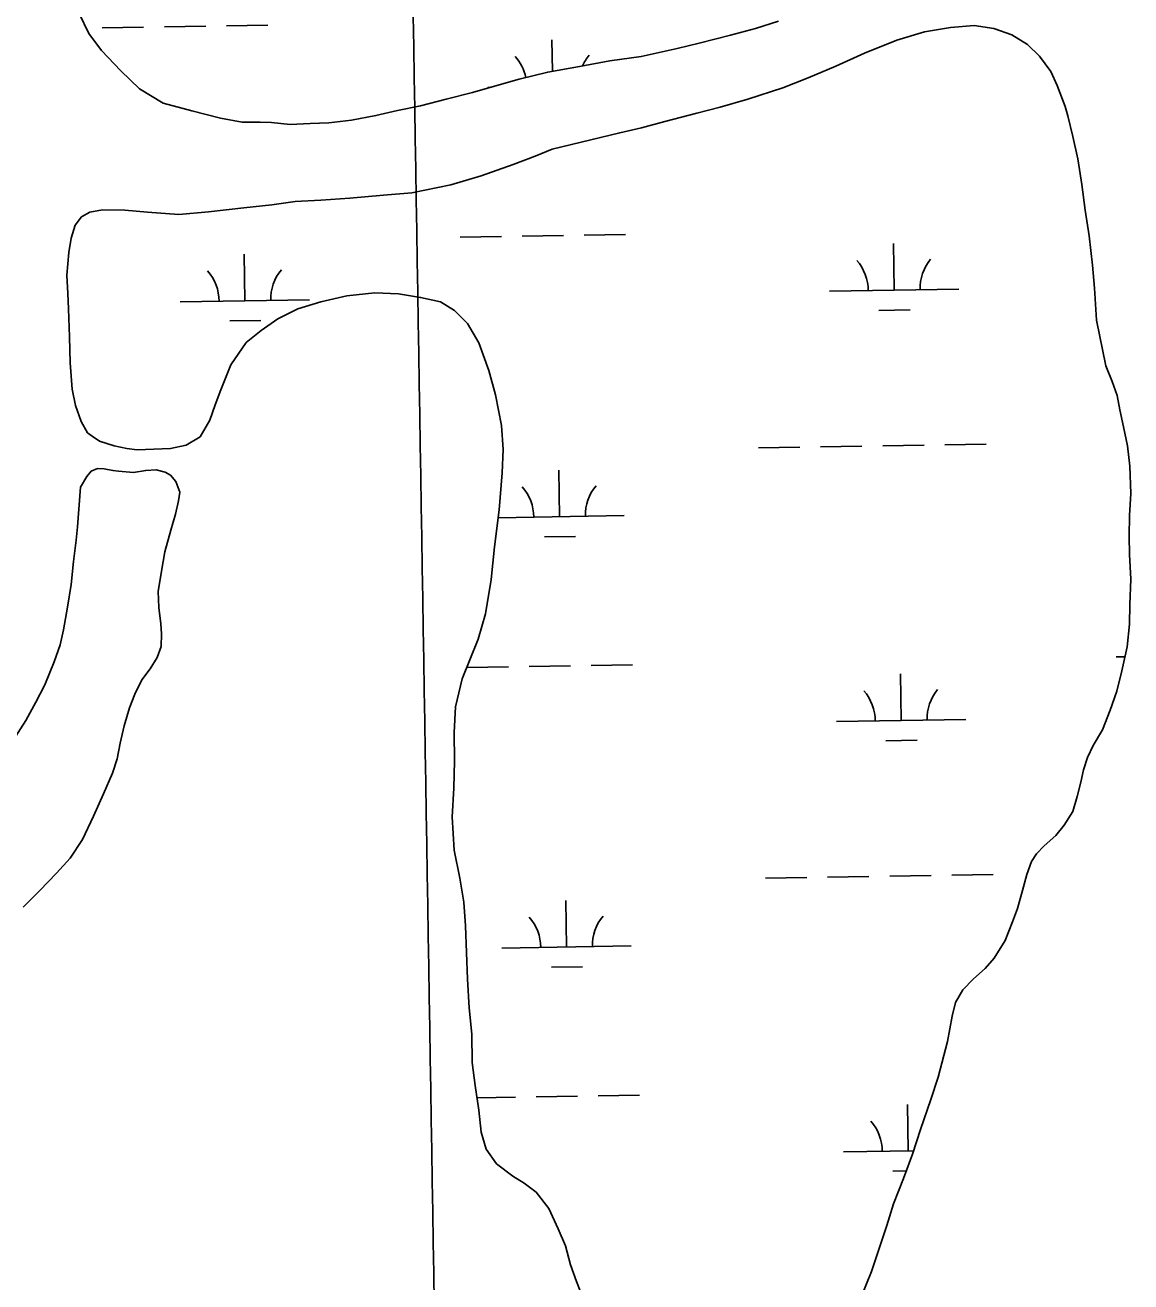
# Model space of a CAD drawing. Extents: x 3855477 to 3893699, y 299188 to 325115.
# Drawn here: x 3875081 to 3875936, y 321343 to 322315 of the extents above; entities that cross this region are included whole.
import ezdxf

# ---------------------------------------------------------------- set-up
doc = ezdxf.new("R2010")
doc.units = 0
for name, color, linetype in [('V-GRID-MAJR', 7, 'Continuous'), ('V-TOPO-SHOR', 7, 'Continuous'), ('V-WETL-SWMP', 7, 'Continuous')]:
    doc.layers.add(name, color=color, linetype=linetype)

msp = doc.modelspace()

# ---------------------------------------------------------------- linework, layer by layer
at = {"layer": 'V-GRID-MAJR'}
msp.add_spline([(3875665.17, 304876.37), (3875615.86, 307902.9), (3875517.13, 313962.91), (3875418.41, 320022.92), (3875368.98, 323056.4)], degree=3, dxfattribs=at)
at = {"layer": 'V-TOPO-SHOR'}
for points in [[(3875122.74, 322323.58), (3875130.11, 322308.17), (3875139.83, 322295.18), (3875154.76, 322279.47), (3875169.27, 322265.35), (3875187.71, 322254.47), (3875209.67, 322248.41), (3875232.02, 322242.75), (3875248.76, 322239.8), (3875262.68, 322239.59), (3875271.43, 322239.32), (3875285.77, 322237.92), (3875301.27, 322238.53), (3875315.58, 322239.13), (3875333.05, 322241.35), (3875352.09, 322244.79), (3875368.74, 322248.6), (3875386.58, 322252.43), (3875406.4, 322257.47), (3875426.61, 322262.52), (3875443.64, 322267.52), (3875462.65, 322272.96), (3875484.85, 322278.43), (3875509.44, 322282.74), (3875532.85, 322287.04), (3875557.06, 322290.55), (3875584.81, 322296.5), (3875601.86, 322300.71), (3875626.03, 322307.01), (3875645.45, 322312.04), (3875663.26, 322317.86)], [(3875216.28, 321996.51), (3875205.24, 321990), (3875193.36, 321987.45), (3875180.25, 321986.88), (3875167.54, 321986.3), (3875159.57, 321987.39), (3875149.6, 321989.64), (3875138.43, 321993.06), (3875132.81, 321996.96), (3875129.2, 321999.69), (3875124.31, 322008.37), (3875119.77, 322020.63), (3875117.21, 322033.31), (3875115.74, 322053.56), (3875115.07, 322073.82), (3875114.38, 322095.28), (3875113.81, 322107.19), (3875113.22, 322121.49), (3875114.57, 322139), (3875116.4, 322150.15), (3875119.45, 322160.13), (3875124.53, 322166.56), (3875130.84, 322170.22), (3875140.75, 322171.95), (3875157.84, 322171.78), (3875175.35, 322170.04), (3875199.62, 322168.38), (3875222.65, 322170.29), (3875250.03, 322173.45), (3875271.46, 322175.72), (3875289.71, 322178.36), (3875309.57, 322179.43), (3875331.8, 322180.92), (3875358, 322183.27), (3875379.84, 322185.16), (3875409.96, 322191.14), (3875433.31, 322198.21), (3875458.23, 322206.9), (3875475.23, 322213.49), (3875488.28, 322218.84), (3875540.57, 322231.48), (3875557.21, 322235.28), (3875575.42, 322240.3), (3875599.98, 322246.6), (3875618.2, 322251.22), (3875639.58, 322257.48), (3875666.48, 322266.19), (3875686.25, 322274.01), (3875707.59, 322283.05), (3875729.71, 322292.89), (3875754.61, 322303.17), (3875775.98, 322309.43), (3875796.21, 322312.88), (3875814.47, 322314.33), (3875829.61, 322312.15), (3875843.58, 322307.17), (3875855.61, 322299.79), (3875864.88, 322290.77)], [(3875864.88, 322290.77), (3875873.78, 322278.97), (3875878.7, 322267.91), (3875884.89, 322251.7), (3875886.97, 322244.57), (3875890.76, 322228.73), (3875894.58, 322211.29), (3875897.63, 322191.46), (3875900.29, 322171.62), (3875903.34, 322151.79), (3875906.04, 322129.17), (3875907.48, 322111.31)], [(3875412.88, 321746.03), (3875412.58, 321767.88), (3875413.5, 321787.77), (3875418.77, 321809.3), (3875424.53, 321824.09), (3875431.06, 321840.08), (3875436.76, 321859.63), (3875441.16, 321886.32), (3875443.6, 321911.39), (3875447.19, 321940.06), (3875449.57, 321968.71), (3875450.52, 321986.61), (3875449.07, 322005.27), (3875444.38, 322029.05), (3875439.35, 322047.66), (3875431.5, 322069.02), (3875422.95, 322084), (3875412.88, 322094.2), (3875402.06, 322100.81), (3875386.51, 322104.17), (3875369.38, 322107.11), (3875351.09, 322107.66), (3875329.66, 322105.38), (3875309.45, 322100.73), (3875291.64, 322095.32), (3875276.25, 322087.56), (3875263.25, 322078.64), (3875251.85, 322069.34), (3875239.77, 322052.08), (3875232.08, 322032.9), (3875227.87, 322021.31), (3875223.66, 322009.33), (3875216.28, 321996.51)], [(3875907.48, 322111.31), (3875909, 322086.68), (3875916.25, 322051.41), (3875921.18, 322039.16), (3875924.91, 322028.48), (3875927.05, 322017.38), (3875930.01, 322004.3), (3875932.99, 321989.64), (3875934.8, 321973.77), (3875935.48, 321952.71), (3875934.52, 321935.6), (3875934.35, 321919.7), (3875934.54, 321905.4), (3875935.6, 321886.34), (3875934.67, 321866.85), (3875934.48, 321851.74), (3875932.73, 321834.23), (3875928.62, 321815.49), (3875924.86, 321799.94), (3875919.5, 321785.16), (3875913.74, 321769.98), (3875906.35, 321757.96), (3875902.11, 321748.75), (3875899.06, 321739.17), (3875896.81, 321729.6), (3875894.18, 321718.44), (3875890.76, 321706.86), (3875884.14, 321696.44), (3875877.5, 321688.4), (3875868.47, 321680.33), (3875862.59, 321674.29), (3875858.7, 321668.27), (3875855.25, 321658.29), (3875851.85, 321645.92), (3875848.06, 321631.96), (3875844.23, 321621.57), (3875838.47, 321607.18), (3875829.91, 321593.55), (3875822.87, 321585.51), (3875813.84, 321577.43), (3875805.6, 321568.98), (3875800.17, 321559.36), (3875797.54, 321548.59), (3875793.83, 321529.07), (3875786.66, 321501.54), (3875780.93, 321484.38), (3875772.9, 321461.21), (3875766.8, 321442.05), (3875759.91, 321423.28), (3875752.23, 321403.7), (3875746.89, 321386.93), (3875741.55, 321370.56), (3875735.06, 321351.39), (3875726.99, 321331.01)], [(3875071.25, 321761.62), (3875081.37, 321777.26), (3875089.13, 321791.27), (3875096.09, 321804.88), (3875103.41, 321822.47), (3875108, 321835.65), (3875110.62, 321847.21), (3875113.56, 321864.74), (3875116.5, 321882.27), (3875118.24, 321900.18), (3875120.4, 321916.5), (3875121.45, 321926.85), (3875123.81, 321957.49), (3875128.47, 321965.9), (3875131.99, 321969.92), (3875136.73, 321971.97), (3875141.9, 321971.65), (3875148.68, 321970.54), (3875153.06, 321969.81), (3875164.6, 321968.78), (3875174.11, 321970.5), (3875182.06, 321971), (3875189.23, 321969.11), (3875193.24, 321966.79), (3875197.28, 321962.07), (3875200.57, 321953.77)], [(3875200.57, 321953.77), (3875199.47, 321947), (3875197.23, 321936.63), (3875193.43, 321924.26), (3875188.89, 321907.5), (3875186.31, 321892.76), (3875183.74, 321876.83), (3875184.31, 321864.52), (3875185.68, 321851.82), (3875186.18, 321844.27), (3875185.91, 321834.33)], [(3875185.91, 321834.33), (3875182.85, 321825.94), (3875177.41, 321817.13), (3875171.16, 321808.69), (3875165.75, 321797.49), (3875161.52, 321787.1), (3875157.34, 321773.13), (3875154.35, 321759.58), (3875152.13, 321747.62), (3875148.31, 321736.44), (3875141.37, 321720.45), (3875133.66, 321703.25), (3875125.16, 321685.25), (3875115.82, 321670.81), (3875105.25, 321659.14), (3875091.92, 321645.45), (3875079.37, 321632.95)], [(3875512.78, 321329.27), (3875507.02, 321343.5), (3875502.48, 321356.55), (3875498.7, 321371.21), (3875492.95, 321384.25), (3875485.58, 321400.04), (3875475.87, 321412.63), (3875466.64, 321419.66), (3875457.82, 321425.1), (3875445.37, 321434.47), (3875437.26, 321445.89), (3875433.5, 321458.95), (3875431.68, 321476.02), (3875428.64, 321495.05), (3875426.41, 321512.91), (3875426.11, 321534.76), (3875424.24, 321555.01), (3875422.74, 321577.24), (3875422.06, 321597.9), (3875421.38, 321618.56), (3875419.94, 321636.82), (3875416.9, 321655.46), (3875412.63, 321676.87), (3875411.09, 321702.68), (3875412.37, 321724.95), (3875412.88, 321746.03)]]:
    msp.add_lwpolyline(points, dxfattribs=at)
at = {"layer": 'V-WETL-SWMP'}
for p, q in [((3875130.11, 322308.17), (3875122.74, 322323.58)), ((3875663.26, 322317.86), (3875645.45, 322312.04)), ((3875139.83, 322295.18), (3875130.11, 322308.17)), ((3875140.5, 322312.47), (3875172.5, 322312.99)), ((3875188.49, 322313.25), (3875220.49, 322313.77)), ((3875236.49, 322314.03), (3875268.48, 322314.55)), ((3875626.03, 322307.01), (3875601.86, 322300.71)), ((3875645.45, 322312.04), (3875626.03, 322307.01)), ((3875488.41, 322279.05), (3875488.01, 322303.39)), ((3875584.81, 322296.5), (3875557.06, 322290.55)), ((3875601.86, 322300.71), (3875584.81, 322296.5)), ((3875154.76, 322279.47), (3875139.83, 322295.18)), ((3875532.85, 322287.04), (3875509.45, 322282.74)), ((3875557.06, 322290.55), (3875532.85, 322287.04)), ((3875169.27, 322265.36), (3875154.76, 322279.47)), ((3875484.85, 322278.43), (3875462.65, 322272.96)), ((3875509.45, 322282.74), (3875484.85, 322278.43)), ((3875443.64, 322267.52), (3875426.61, 322262.52)), ((3875462.65, 322272.96), (3875443.64, 322267.52)), ((3875187.71, 322254.47), (3875169.27, 322265.36)), ((3875406.4, 322257.47), (3875386.58, 322252.43)), ((3875426.61, 322262.52), (3875406.4, 322257.47)), ((3875438.6, 322266.58), (3875440.52, 322266.61)), ((3875209.67, 322248.41), (3875187.71, 322254.47)), ((3875232.02, 322242.75), (3875209.67, 322248.41)), ((3875368.74, 322248.6), (3875352.09, 322244.8)), ((3875386.58, 322252.43), (3875368.74, 322248.6)), ((3875248.76, 322239.8), (3875232.02, 322242.75)), ((3875262.68, 322239.59), (3875248.76, 322239.8)), ((3875271.43, 322239.32), (3875262.68, 322239.59)), ((3875285.77, 322237.92), (3875271.43, 322239.32)), ((3875301.27, 322238.53), (3875285.77, 322237.92)), ((3875315.58, 322239.13), (3875301.27, 322238.53)), ((3875333.04, 322241.35), (3875315.58, 322239.13)), ((3875352.09, 322244.8), (3875333.04, 322241.35)), ((3875417.08, 322150.78), (3875449.07, 322151.3)), ((3875465.07, 322151.56), (3875497.07, 322152.08)), ((3875513.07, 322152.34), (3875545.06, 322152.86)), ((3875752.63, 322109.81), (3875752.05, 322145.8)), ((3875250.79, 322101.63), (3875250.21, 322137.63)), ((3875200.8, 322100.82), (3875300.79, 322102.45)), ((3875702.64, 322108.99), (3875802.63, 322110.62)), ((3875740.89, 322094.18), (3875764.88, 322094.58)), ((3875239.05, 322086.01), (3875263.04, 322086.4)), ((3875647.76, 321988.01), (3875679.76, 321988.53)), ((3875695.75, 321988.8), (3875727.75, 321989.32)), ((3875743.75, 321989.58), (3875775.74, 321990.1)), ((3875791.74, 321990.36), (3875823.74, 321990.88)), ((3875494.02, 321934.76), (3875493.43, 321970.76)), ((3875446.43, 321933.98), (3875544.01, 321935.57)), ((3875482.27, 321919.14), (3875506.27, 321919.53)), ((3875518.48, 321819.71), (3875550.48, 321820.23)), ((3875924.34, 321826.32), (3875931.02, 321826.43)), ((3875422.5, 321818.15), (3875454.49, 321818.67)), ((3875470.49, 321818.93), (3875502.49, 321819.45)), ((3875758.05, 321777.18), (3875757.47, 321813.17)), ((3875708.06, 321776.36), (3875808.05, 321777.99)), ((3875746.31, 321761.55), (3875770.3, 321761.94)), ((3875653.18, 321655.38), (3875685.18, 321655.9)), ((3875701.17, 321656.16), (3875733.17, 321656.69)), ((3875749.17, 321656.95), (3875781.16, 321657.47)), ((3875797.16, 321657.73), (3875829.16, 321658.25)), ((3875499.43, 321602.13), (3875498.85, 321638.12)), ((3875449.44, 321601.31), (3875549.43, 321602.94)), ((3875487.69, 321586.5), (3875511.68, 321586.9)), ((3875430.16, 321485.55), (3875459.91, 321486.04)), ((3875475.91, 321486.3), (3875507.91, 321486.82)), ((3875523.9, 321487.08), (3875555.9, 321487.6)), ((3875763.47, 321444.55), (3875762.89, 321480.54)), ((3875713.48, 321443.73), (3875767.62, 321444.61)), ((3875751.73, 321428.92), (3875762.04, 321429.09))]:
    msp.add_line(p, q, dxfattribs=at)
for points in [[(3875412.88, 321746.03), (3875412.58, 321767.88), (3875413.5, 321787.77), (3875418.77, 321809.3), (3875424.53, 321824.09), (3875431.06, 321840.08), (3875436.76, 321859.63), (3875441.16, 321886.32), (3875443.6, 321911.39), (3875447.18, 321940.06), (3875449.57, 321968.71), (3875450.52, 321986.6), (3875449.07, 322005.27), (3875444.38, 322029.05), (3875439.35, 322047.66), (3875431.51, 322069.02), (3875422.95, 322084), (3875412.88, 322094.2), (3875402.06, 322100.81), (3875386.51, 322104.17), (3875369.38, 322107.11), (3875351.09, 322107.66), (3875329.66, 322105.38), (3875309.45, 322100.73), (3875291.64, 322095.32), (3875276.25, 322087.56), (3875263.25, 322078.63), (3875251.85, 322069.34), (3875239.77, 322052.08), (3875232.08, 322032.9), (3875227.87, 322021.31), (3875223.66, 322009.33), (3875216.28, 321996.51), (3875205.24, 321990), (3875193.35, 321987.45), (3875180.25, 321986.88), (3875167.54, 321986.3), (3875159.57, 321987.39), (3875149.6, 321989.64), (3875138.43, 321993.06), (3875132.81, 321996.96), (3875129.2, 321999.69), (3875124.31, 322008.37), (3875119.77, 322020.63), (3875117.21, 322033.31), (3875115.74, 322053.56), (3875115.07, 322073.82), (3875114.37, 322095.28), (3875113.81, 322107.19), (3875113.22, 322121.49), (3875114.57, 322139), (3875116.41, 322150.15), (3875119.45, 322160.13), (3875124.53, 322166.56), (3875130.84, 322170.22), (3875140.75, 322171.95), (3875157.84, 322171.78), (3875175.35, 322170.04), (3875199.62, 322168.38), (3875222.65, 322170.29), (3875250.03, 322173.44), (3875271.46, 322175.73), (3875289.71, 322178.36), (3875309.56, 322179.43), (3875331.8, 322180.92), (3875358, 322183.27), (3875379.84, 322185.16), (3875409.96, 322191.14), (3875433.31, 322198.21), (3875458.23, 322206.9), (3875475.23, 322213.49), (3875488.28, 322218.84), (3875540.57, 322231.48), (3875557.21, 322235.28), (3875575.42, 322240.3), (3875599.98, 322246.6), (3875618.2, 322251.22), (3875639.58, 322257.48), (3875666.48, 322266.19), (3875686.25, 322274.02), (3875707.59, 322283.05), (3875729.71, 322292.89), (3875754.61, 322303.17), (3875775.99, 322309.42), (3875796.21, 322312.88), (3875814.47, 322314.33), (3875829.6, 322312.15), (3875843.58, 322307.17), (3875855.61, 322299.79), (3875864.87, 322290.77), (3875873.78, 322278.97), (3875878.7, 322267.91), (3875884.89, 322251.7), (3875886.97, 322244.57), (3875890.76, 322228.73), (3875894.58, 322211.29), (3875897.63, 322191.46), (3875900.29, 322171.62), (3875903.34, 322151.79), (3875906.04, 322129.17), (3875907.48, 322111.31)], [(3875907.48, 322111.31), (3875909, 322086.69), (3875916.25, 322051.41), (3875921.18, 322039.16), (3875924.91, 322028.48), (3875927.04, 322017.38), (3875930.01, 322004.3), (3875932.99, 321989.64), (3875934.8, 321973.76), (3875935.48, 321952.71), (3875934.52, 321935.6), (3875934.35, 321919.7), (3875934.54, 321905.4), (3875935.6, 321886.34), (3875934.67, 321866.85), (3875934.48, 321851.74), (3875932.73, 321834.23), (3875928.62, 321815.49), (3875924.86, 321799.94), (3875919.5, 321785.16), (3875913.74, 321769.98), (3875906.35, 321757.95), (3875902.11, 321748.75), (3875899.06, 321739.17), (3875896.81, 321729.6), (3875894.18, 321718.44), (3875890.76, 321706.87), (3875884.15, 321696.44), (3875877.5, 321688.4), (3875868.47, 321680.33), (3875862.59, 321674.29), (3875858.7, 321668.27), (3875855.26, 321658.29), (3875851.85, 321645.92), (3875848.06, 321631.96), (3875844.23, 321621.57), (3875838.47, 321607.18), (3875829.91, 321593.55), (3875822.87, 321585.51), (3875813.84, 321577.43), (3875805.6, 321568.98), (3875800.17, 321559.36), (3875797.54, 321548.59), (3875793.83, 321529.07), (3875786.66, 321501.54), (3875780.93, 321484.38), (3875772.9, 321461.21), (3875766.8, 321442.05), (3875759.91, 321423.28), (3875752.23, 321403.7), (3875746.89, 321386.93), (3875741.55, 321370.56), (3875735.06, 321351.4), (3875726.99, 321331.01)], [(3875071.25, 321761.62), (3875081.37, 321777.26), (3875089.13, 321791.27), (3875096.1, 321804.88), (3875103.41, 321822.47), (3875108, 321835.65), (3875110.62, 321847.21), (3875113.56, 321864.74), (3875116.5, 321882.27), (3875118.24, 321900.18), (3875120.4, 321916.5), (3875121.45, 321926.85), (3875123.81, 321957.49), (3875128.47, 321965.9), (3875131.99, 321969.92), (3875136.73, 321971.97), (3875141.9, 321971.65), (3875148.68, 321970.55), (3875153.06, 321969.81), (3875164.6, 321968.78), (3875174.11, 321970.5), (3875182.06, 321971), (3875189.23, 321969.11), (3875193.24, 321966.79), (3875197.28, 321962.07), (3875200.57, 321953.77), (3875199.47, 321947), (3875197.23, 321936.63), (3875193.43, 321924.26), (3875188.89, 321907.5), (3875186.31, 321892.76), (3875183.74, 321876.83), (3875184.31, 321864.52), (3875185.68, 321851.82), (3875186.18, 321844.27), (3875185.91, 321834.33)], [(3875185.91, 321834.33), (3875182.85, 321825.94), (3875177.41, 321817.12), (3875171.16, 321808.69), (3875165.75, 321797.49), (3875161.52, 321787.1), (3875157.34, 321773.13), (3875154.35, 321759.58), (3875152.13, 321747.62), (3875148.31, 321736.44), (3875141.37, 321720.45), (3875133.66, 321703.25), (3875125.16, 321685.25), (3875115.82, 321670.81), (3875105.25, 321659.14), (3875091.92, 321645.45), (3875079.37, 321632.95)], [(3875512.79, 321329.27), (3875507.03, 321343.5), (3875502.48, 321356.55), (3875498.7, 321371.21), (3875492.95, 321384.25), (3875485.58, 321400.04), (3875475.87, 321412.63), (3875466.63, 321419.66), (3875457.82, 321425.1), (3875445.37, 321434.47), (3875437.26, 321445.88), (3875433.5, 321458.95), (3875431.68, 321476.01), (3875428.64, 321495.05), (3875426.41, 321512.91), (3875426.11, 321534.76), (3875424.24, 321555.01), (3875422.74, 321577.24), (3875422.06, 321597.9), (3875421.38, 321618.56), (3875419.94, 321636.82), (3875416.9, 321655.46), (3875412.63, 321676.87), (3875411.09, 321702.68), (3875412.37, 321724.95), (3875412.88, 321746.03)]]:
    msp.add_lwpolyline(points, dxfattribs=at)
for centre, start, end in [((3875433.35, 322266.97), 11.90176, 41.7052), ((3875543.82, 322268.77), 140.16154, 155.92054), ((3875697.39, 322109.38), 0.16154, 41.7052), ((3875807.86, 322111.18), 140.16154, 181.7052), ((3875195.55, 322101.21), 0.16154, 41.7052), ((3875306.02, 322103.01), 140.16154, 181.7052), ((3875438.77, 321934.33), 0.16154, 41.7052), ((3875549.24, 321936.13), 140.16154, 181.7052), ((3875813.28, 321778.55), 140.16154, 181.7052), ((3875702.81, 321776.75), 0.16154, 41.7052), ((3875554.66, 321603.5), 140.16154, 181.7052), ((3875444.19, 321601.7), 0.16154, 41.7052), ((3875708.23, 321444.12), 0.16154, 41.7052)]:
    msp.add_arc(centre, 35.25, start, end, dxfattribs=at)

doc.saveas('drawing.dxf')
